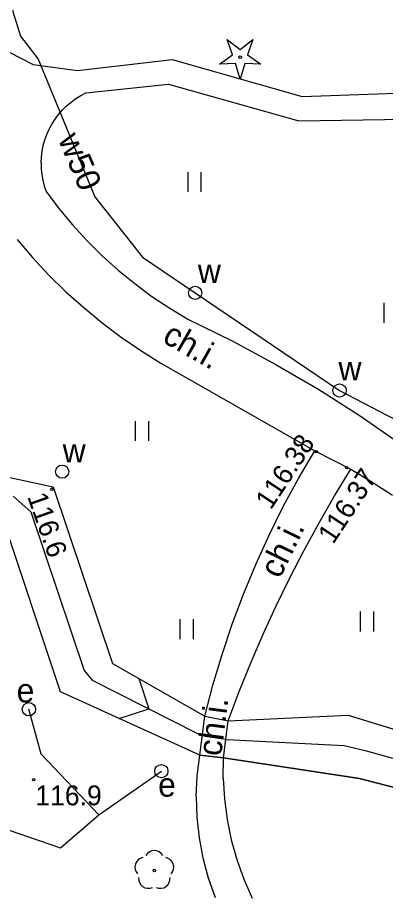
# Model space of a CAD drawing. Extents: x 6434771 to 6436222, y 5663454 to 5664782.
# Drawn here: x 6435540.64 to 6435554.54, y 5664264.32 to 5664297.4 of the extents above; entities that cross this region are included whole.
import ezdxf

# ---------------------------------------------------------------- set-up
doc = ezdxf.new("R2010")
doc.units = 0
for name, color, linetype in [('Warstwa 10', 7, 'Continuous'), ('Warstwa 11', 7, 'Continuous'), ('Warstwa 12', 7, 'Continuous'), ('Warstwa 13', 7, 'Continuous'), ('Warstwa 25', 7, 'Continuous'), ('Warstwa 4', 7, 'Continuous'), ('Warstwa 5', 7, 'Continuous'), ('Warstwa 9', 7, 'Continuous')]:
    doc.layers.add(name, color=color, linetype=linetype)

msp = doc.modelspace()

# ---------------------------------------------------------------- linework, layer by layer
at = {"layer": 'Warstwa 10'}
msp.add_lwpolyline([(6435548.268, 5664295.648), (6435548.77, 5664295.995), (6435548.568, 5664296.571), (6435549.053, 5664296.201), (6435549.538, 5664296.571), (6435549.336, 5664295.995), (6435549.838, 5664295.648), (6435549.228, 5664295.662), (6435549.053, 5664295.078), (6435548.878, 5664295.662)], close=True, dxfattribs=at)
msp.add_circle((6435549.053, 5664295.903), 0.05, dxfattribs=at)
at = {"layer": 'Warstwa 11'}
msp.add_circle((6435545.812, 5664265.191), 0.05, dxfattribs=at)
for centre, start, end in [((6435545.812, 5664265.566), 30.1471, 149.8529), ((6435545.455, 5664265.307), 102.1471, 221.8529), ((6435546.169, 5664265.307), 318.1471, 77.8529), ((6435545.592, 5664264.888), 174.1471, 293.8529), ((6435546.032, 5664264.888), 246.1471, 5.8529)]:
    msp.add_arc(centre, 0.375, start, end, dxfattribs=at)
at = {"layer": 'Warstwa 12'}
for points in [[(6435521.342, 5664319.969), (6435522.674, 5664318.453), (6435523.739, 5664317.24), (6435530.96, 5664309.002), (6435533.101, 5664306.576), (6435534.252, 5664305.022), (6435535.271, 5664304.14), (6435539.642, 5664301.687), (6435540.205, 5664301.07), (6435540.494, 5664300.146), (6435540.463, 5664297.637), (6435540.762, 5664296.703), (6435541.421, 5664295.825), (6435543.559, 5664290.629), (6435545.371, 5664288.357), (6435547.355, 5664287.003), (6435552.811, 5664283.317), (6435554.6, 5664282.385), (6435557.214, 5664281.034)], [(6435543.717, 5664267.296), (6435541.534, 5664269.582), (6435541.075, 5664271.278)], [(6435543.717, 5664267.296), (6435546.077, 5664268.938)], [(6435532.461, 5664251.101), (6435534.12, 5664256.001), (6435536.534, 5664262.142), (6435539.105, 5664267.122), (6435542.272, 5664266.043), (6435543.717, 5664267.296)]]:
    msp.add_lwpolyline(points, dxfattribs=at)
at = {"layer": 'Warstwa 13'}
for centre in [(6435541.941, 5664279.59), (6435541.253, 5664268.616)]:
    msp.add_circle(centre, 0.045, dxfattribs=at)
at = {"layer": 'Warstwa 25'}
for centre in [(6435551.926, 5664281.005), (6435553.074, 5664280.398)]:
    msp.add_circle(centre, 0.045, dxfattribs=at)
at = {"layer": 'Warstwa 4'}
for centre in [(6435547.355, 5664287.003), (6435552.811, 5664283.317), (6435542.333, 5664280.253), (6435541.075, 5664271.278), (6435546.077, 5664268.938)]:
    msp.add_circle(centre, 0.25, dxfattribs=at)
at = {"layer": 'Warstwa 5'}
for p, q in [((6435537.909, 5664297.327), (6435541.229, 5664295.627)), ((6435541.229, 5664295.627), (6435542.906, 5664295.407)), ((6435542.906, 5664295.407), (6435546.482, 5664295.824)), ((6435546.482, 5664295.824), (6435551.395, 5664294.424)), ((6435543.226, 5664294.563), (6435546.35, 5664294.885)), ((6435546.35, 5664294.885), (6435551.274, 5664293.496)), ((6435542.667, 5664294.212), (6435542.845, 5664294.343)), ((6435542.845, 5664294.343), (6435543.031, 5664294.46)), ((6435543.031, 5664294.46), (6435543.226, 5664294.563)), ((6435551.395, 5664294.424), (6435555.447, 5664294.566)), ((6435542.343, 5664293.913), (6435542.499, 5664294.069)), ((6435542.499, 5664294.069), (6435542.667, 5664294.212)), ((6435542.066, 5664293.57), (6435542.198, 5664293.747)), ((6435542.198, 5664293.747), (6435542.343, 5664293.913)), ((6435541.843, 5664293.19), (6435541.947, 5664293.384)), ((6435541.947, 5664293.384), (6435542.066, 5664293.57)), ((6435551.274, 5664293.496), (6435555.595, 5664293.564)), ((6435541.678, 5664292.781), (6435541.753, 5664292.988)), ((6435541.753, 5664292.988), (6435541.843, 5664293.19)), ((6435541.619, 5664292.568), (6435541.678, 5664292.781)), ((6435541.547, 5664292.133), (6435541.575, 5664292.352)), ((6435541.575, 5664292.352), (6435541.619, 5664292.568)), ((6435541.536, 5664291.913), (6435541.547, 5664292.133)), ((6435541.536, 5664291.913), (6435541.541, 5664291.692)), ((6435541.541, 5664291.692), (6435541.562, 5664291.473)), ((6435541.562, 5664291.473), (6435541.599, 5664291.255)), ((6435547.086, 5664290.815), (6435547.086, 5664291.565)), ((6435547.586, 5664290.815), (6435547.586, 5664291.565)), ((6435541.599, 5664291.255), (6435541.653, 5664291.041)), ((6435541.653, 5664291.041), (6435541.721, 5664290.831)), ((6435541.721, 5664290.831), (6435542.209, 5664290.187)), ((6435542.209, 5664290.187), (6435542.727, 5664289.568)), ((6435542.727, 5664289.568), (6435543.273, 5664288.973)), ((6435540.626, 5664289.015), (6435541.214, 5664288.334)), ((6435543.273, 5664288.973), (6435543.847, 5664288.405)), ((6435541.214, 5664288.334), (6435541.83, 5664287.678)), ((6435543.847, 5664288.405), (6435544.447, 5664287.865)), ((6435541.83, 5664287.678), (6435542.474, 5664287.049)), ((6435544.447, 5664287.865), (6435545.072, 5664287.354)), ((6435545.072, 5664287.354), (6435545.721, 5664286.873)), ((6435542.474, 5664287.049), (6435543.144, 5664286.448)), ((6435545.721, 5664286.873), (6435546.392, 5664286.423)), ((6435543.144, 5664286.448), (6435543.84, 5664285.877)), ((6435546.392, 5664286.423), (6435547.083, 5664286.006)), ((6435554.488, 5664285.873), (6435554.488, 5664286.623)), ((6435547.083, 5664286.006), (6435548.748, 5664285.187)), ((6435543.84, 5664285.877), (6435544.559, 5664285.336)), ((6435544.559, 5664285.336), (6435545.3, 5664284.826)), ((6435548.748, 5664285.187), (6435550.382, 5664284.31)), ((6435545.3, 5664284.826), (6435546.063, 5664284.348)), ((6435546.063, 5664284.348), (6435551.873, 5664281.038)), ((6435550.382, 5664284.31), (6435551.983, 5664283.374)), ((6435551.983, 5664283.374), (6435553.549, 5664282.382)), ((6435553.549, 5664282.382), (6435555.079, 5664281.333)), ((6435545.107, 5664281.414), (6435545.107, 5664282.164)), ((6435545.607, 5664281.414), (6435545.607, 5664282.164)), ((6435533.807, 5664281.446), (6435541.986, 5664279.677)), ((6435551.261, 5664279.995), (6435551.873, 5664281.038)), ((6435552.623, 5664279.337), (6435553.235, 5664280.342)), ((6435553.235, 5664280.342), (6435554.026, 5664279.863)), ((6435550.685, 5664278.931), (6435551.261, 5664279.995)), ((6435554.026, 5664279.863), (6435554.806, 5664279.366)), ((6435541.986, 5664279.677), (6435544.236, 5664273.01)), ((6435552.035, 5664278.319), (6435552.623, 5664279.337)), ((6435550.146, 5664277.847), (6435550.685, 5664278.931)), ((6435551.47, 5664277.287), (6435552.035, 5664278.319)), ((6435549.645, 5664276.746), (6435550.146, 5664277.847)), ((6435550.93, 5664276.243), (6435551.47, 5664277.287)), ((6435549.182, 5664275.628), (6435549.645, 5664276.746)), ((6435550.414, 5664275.186), (6435550.93, 5664276.243)), ((6435548.758, 5664274.495), (6435549.182, 5664275.628)), ((6435549.922, 5664274.117), (6435550.414, 5664275.186)), ((6435553.601, 5664274.219), (6435553.601, 5664274.969)), ((6435554.101, 5664274.219), (6435554.101, 5664274.969)), ((6435546.789, 5664273.928), (6435546.789, 5664274.678)), ((6435547.289, 5664273.928), (6435547.289, 5664274.678)), ((6435548.373, 5664273.348), (6435548.758, 5664274.495)), ((6435549.456, 5664273.037), (6435549.922, 5664274.117)), ((6435548.027, 5664272.189), (6435548.373, 5664273.348)), ((6435544.236, 5664273.01), (6435547.722, 5664271.018)), ((6435549.016, 5664271.947), (6435549.456, 5664273.037)), ((6435547.722, 5664271.018), (6435548.027, 5664272.189)), ((6435548.6, 5664270.847), (6435549.016, 5664271.947)), ((6435548.6, 5664270.847), (6435553.133, 5664271.052)), ((6435553.133, 5664271.052), (6435567.55, 5664266.608)), ((6435548.413, 5664268.669), (6435548.423, 5664269.449)), ((6435548.423, 5664269.449), (6435553.564, 5664268.667)), ((6435548.413, 5664268.669), (6435548.459, 5664267.889)), ((6435553.564, 5664268.667), (6435567.312, 5664265.101)), ((6435548.459, 5664267.889), (6435548.56, 5664267.115)), ((6435548.56, 5664267.115), (6435548.716, 5664266.35)), ((6435548.716, 5664266.35), (6435548.926, 5664265.599)), ((6435548.926, 5664265.599), (6435549.189, 5664264.864)), ((6435549.189, 5664264.864), (6435549.504, 5664264.149))]:
    msp.add_line(p, q, dxfattribs=at)
at = {"layer": 'Warstwa 9'}
for p, q in [((6435537.909, 5664297.327), (6435541.229, 5664295.627)), ((6435541.229, 5664295.627), (6435542.906, 5664295.407)), ((6435542.906, 5664295.407), (6435546.482, 5664295.824)), ((6435546.482, 5664295.824), (6435551.395, 5664294.424)), ((6435543.226, 5664294.563), (6435546.35, 5664294.885)), ((6435546.35, 5664294.885), (6435551.274, 5664293.496)), ((6435542.667, 5664294.212), (6435542.845, 5664294.343)), ((6435542.845, 5664294.343), (6435543.031, 5664294.46)), ((6435543.031, 5664294.46), (6435543.226, 5664294.563)), ((6435551.395, 5664294.424), (6435555.447, 5664294.566)), ((6435542.343, 5664293.913), (6435542.499, 5664294.069)), ((6435542.499, 5664294.069), (6435542.667, 5664294.212)), ((6435542.066, 5664293.57), (6435542.198, 5664293.747)), ((6435542.198, 5664293.747), (6435542.343, 5664293.913)), ((6435541.843, 5664293.19), (6435541.947, 5664293.384)), ((6435541.947, 5664293.384), (6435542.066, 5664293.57)), ((6435551.274, 5664293.496), (6435555.595, 5664293.564)), ((6435541.678, 5664292.781), (6435541.753, 5664292.988)), ((6435541.753, 5664292.988), (6435541.843, 5664293.19)), ((6435541.619, 5664292.568), (6435541.678, 5664292.781)), ((6435541.547, 5664292.133), (6435541.575, 5664292.352)), ((6435541.575, 5664292.352), (6435541.619, 5664292.568)), ((6435541.536, 5664291.913), (6435541.547, 5664292.133)), ((6435541.536, 5664291.913), (6435541.541, 5664291.692)), ((6435541.541, 5664291.692), (6435541.562, 5664291.473)), ((6435541.562, 5664291.473), (6435541.599, 5664291.255)), ((6435541.599, 5664291.255), (6435541.653, 5664291.041)), ((6435541.653, 5664291.041), (6435541.721, 5664290.831)), ((6435541.721, 5664290.831), (6435542.209, 5664290.187)), ((6435542.209, 5664290.187), (6435542.727, 5664289.568)), ((6435542.727, 5664289.568), (6435543.273, 5664288.973)), ((6435540.626, 5664289.015), (6435541.214, 5664288.334)), ((6435543.273, 5664288.973), (6435543.847, 5664288.405)), ((6435541.214, 5664288.334), (6435541.83, 5664287.678)), ((6435543.847, 5664288.405), (6435544.447, 5664287.865)), ((6435541.83, 5664287.678), (6435542.474, 5664287.049)), ((6435544.447, 5664287.865), (6435545.072, 5664287.354)), ((6435545.072, 5664287.354), (6435545.721, 5664286.873)), ((6435542.474, 5664287.049), (6435543.144, 5664286.448)), ((6435545.721, 5664286.873), (6435546.392, 5664286.423)), ((6435543.144, 5664286.448), (6435543.84, 5664285.877)), ((6435546.392, 5664286.423), (6435547.083, 5664286.006)), ((6435547.083, 5664286.006), (6435548.748, 5664285.187)), ((6435543.84, 5664285.877), (6435544.559, 5664285.336)), ((6435544.559, 5664285.336), (6435545.3, 5664284.826)), ((6435548.748, 5664285.187), (6435550.382, 5664284.31)), ((6435545.3, 5664284.826), (6435546.063, 5664284.348)), ((6435546.063, 5664284.348), (6435551.873, 5664281.038)), ((6435550.382, 5664284.31), (6435551.983, 5664283.374)), ((6435551.983, 5664283.374), (6435553.549, 5664282.382)), ((6435553.549, 5664282.382), (6435555.079, 5664281.333)), ((6435551.261, 5664279.995), (6435551.873, 5664281.038)), ((6435551.873, 5664281.038), (6435553.235, 5664280.342)), ((6435551.873, 5664281.038), (6435553.235, 5664280.342)), ((6435552.623, 5664279.337), (6435553.235, 5664280.342)), ((6435553.235, 5664280.342), (6435554.026, 5664279.863)), ((6435550.685, 5664278.931), (6435551.261, 5664279.995)), ((6435554.026, 5664279.863), (6435554.806, 5664279.366)), ((6435540.483, 5664279.324), (6435541.148, 5664278.739)), ((6435552.035, 5664278.319), (6435552.623, 5664279.337)), ((6435541.148, 5664278.739), (6435543.159, 5664272.74)), ((6435550.146, 5664277.847), (6435550.685, 5664278.931)), ((6435551.47, 5664277.287), (6435552.035, 5664278.319)), ((6435549.645, 5664276.746), (6435550.146, 5664277.847)), ((6435550.93, 5664276.243), (6435551.47, 5664277.287)), ((6435549.182, 5664275.628), (6435549.645, 5664276.746)), ((6435550.414, 5664275.186), (6435550.93, 5664276.243)), ((6435548.758, 5664274.495), (6435549.182, 5664275.628)), ((6435549.922, 5664274.117), (6435550.414, 5664275.186)), ((6435548.373, 5664273.348), (6435548.758, 5664274.495)), ((6435549.456, 5664273.037), (6435549.922, 5664274.117)), ((6435548.027, 5664272.189), (6435548.373, 5664273.348)), ((6435549.016, 5664271.947), (6435549.456, 5664273.037)), ((6435543.159, 5664272.74), (6435543.464, 5664272.375)), ((6435545.225, 5664272.445), (6435545.603, 5664271.294)), ((6435543.464, 5664272.375), (6435547.473, 5664270.349)), ((6435547.722, 5664271.018), (6435548.027, 5664272.189)), ((6435548.6, 5664270.847), (6435549.016, 5664271.947)), ((6435544.483, 5664270.926), (6435545.603, 5664271.294)), ((6435547.534, 5664269.54), (6435547.722, 5664271.018)), ((6435547.722, 5664271.018), (6435548.6, 5664270.847)), ((6435547.722, 5664271.018), (6435548.6, 5664270.847)), ((6435548.423, 5664269.449), (6435548.6, 5664270.847)), ((6435547.473, 5664270.349), (6435547.729, 5664270.259)), ((6435547.729, 5664270.259), (6435548.512, 5664270.148)), ((6435548.512, 5664270.148), (6435548.548, 5664270.142)), ((6435548.548, 5664270.142), (6435552.988, 5664269.914)), ((6435552.988, 5664269.914), (6435553.781, 5664269.726)), ((6435547.434, 5664268.765), (6435547.534, 5664269.54)), ((6435547.534, 5664269.54), (6435548.423, 5664269.449)), ((6435547.534, 5664269.54), (6435548.423, 5664269.449)), ((6435553.781, 5664269.726), (6435567.431, 5664265.855)), ((6435548.413, 5664268.669), (6435548.423, 5664269.449)), ((6435547.396, 5664267.985), (6435547.434, 5664268.765)), ((6435548.413, 5664268.669), (6435548.459, 5664267.889)), ((6435547.396, 5664267.985), (6435547.418, 5664267.205)), ((6435548.459, 5664267.889), (6435548.56, 5664267.115)), ((6435547.418, 5664267.205), (6435547.502, 5664266.428)), ((6435548.56, 5664267.115), (6435548.716, 5664266.35)), ((6435547.502, 5664266.428), (6435547.647, 5664265.661)), ((6435548.716, 5664266.35), (6435548.926, 5664265.599)), ((6435547.647, 5664265.661), (6435547.851, 5664264.907)), ((6435548.926, 5664265.599), (6435549.189, 5664264.864)), ((6435547.851, 5664264.907), (6435548.114, 5664264.171)), ((6435549.189, 5664264.864), (6435549.504, 5664264.149))]:
    msp.add_line(p, q, dxfattribs=at)
msp.add_lwpolyline([(6435567.312, 5664265.101), (6435553.564, 5664268.667), (6435548.423, 5664269.449), (6435547.534, 5664269.54), (6435542.263, 5664271.934), (6435539.995, 5664278.751), (6435534.007, 5664279.734), (6435533.807, 5664281.446), (6435541.986, 5664279.677), (6435544.236, 5664273.01), (6435547.722, 5664271.018), (6435548.6, 5664270.847), (6435553.133, 5664271.052), (6435567.55, 5664266.608)], close=True, dxfattribs=at)

# ---------------------------------------------------------------- texts
at = {"layer": 'Warstwa 13'}
for s, height, rotation, p in [('w50', 0.9, 293.0507, (6435542.162, 5664292.809)), ('116.6', 0.75, 289.338, (6435541.006, 5664279.312))]:
    msp.add_text(s, height=height, rotation=rotation, dxfattribs=at).set_placement(p)
msp.add_text('116.9', height=0.75, dxfattribs=at).set_placement((6435541.316, 5664267.65))
at = {"layer": 'Warstwa 25'}
for s, p in [('116.38', (6435550.21, 5664278.777)), ('116.37', (6435552.568, 5664277.481))]:
    msp.add_text(s, height=0.75, rotation=56.5853, dxfattribs=at).set_placement(p)
at = {"layer": 'Warstwa 5'}
for s, p in [('w', (6435547.455, 5664287.376)), ('w', (6435552.768, 5664283.697)), ('w', (6435542.349, 5664280.598)), ('e', (6435540.611, 5664271.536)), ('e', (6435545.955, 5664267.978))]:
    msp.add_text(s, height=0.9, dxfattribs=at).set_placement(p)
at = {"layer": 'Warstwa 9'}
for rotation, p in [(330.3274, (6435546.068, 5664285.172)), (63.9822, (6435550.553, 5664276.175)), (82.7523, (6435548.334, 5664269.48))]:
    msp.add_text('ch.i.', height=0.9, rotation=rotation, dxfattribs=at).set_placement(p)

doc.saveas('drawing.dxf')
